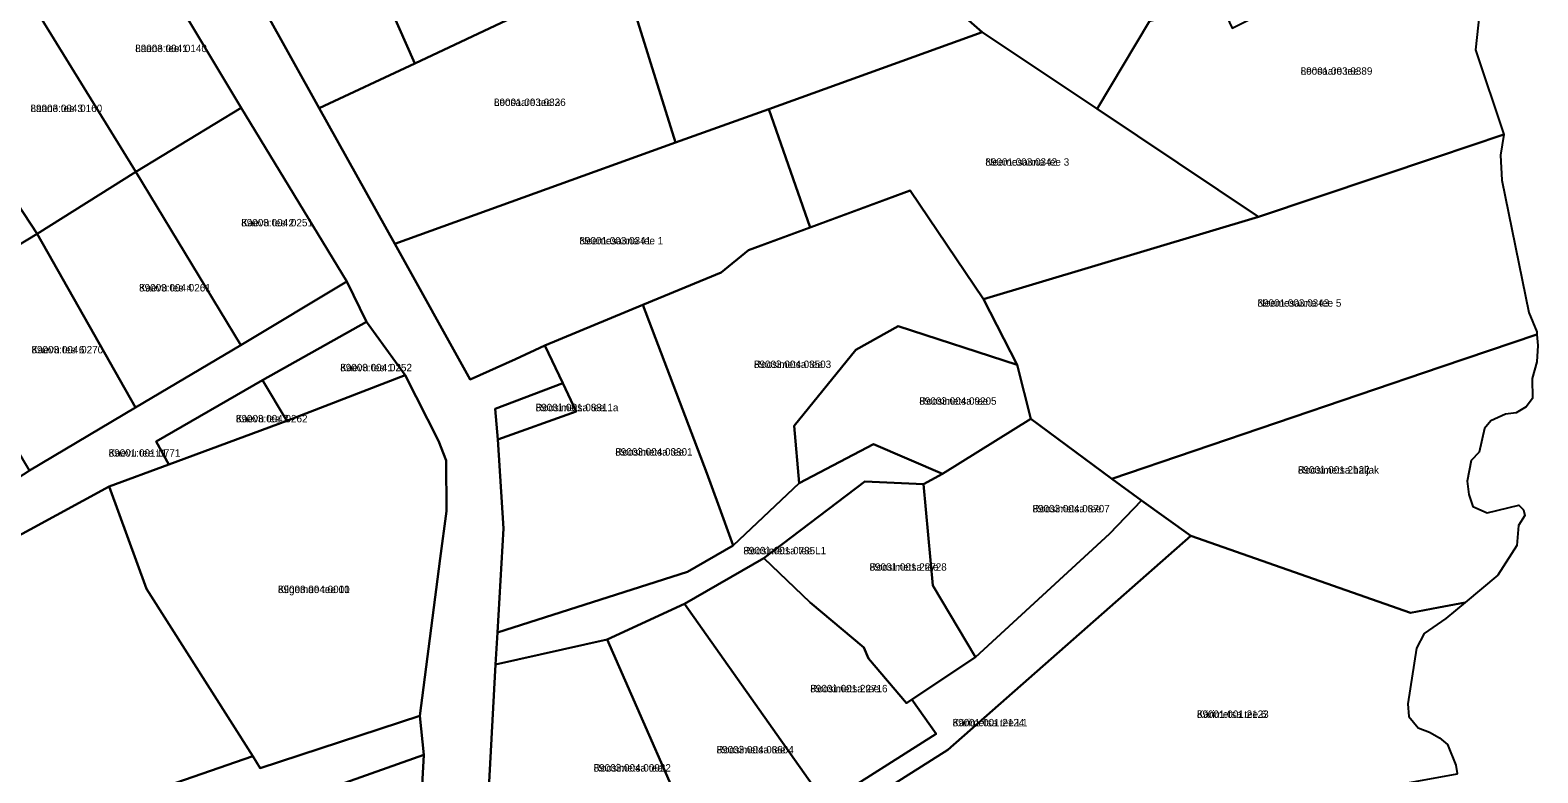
# Model space of a CAD drawing. Extents: x 526849 to 562296, y 6591741 to 6618546.
# Drawn here: x 549878.4 to 550183.2, y 6601090.5 to 6601240.7 of the extents above; entities that cross this region are included whole.
import ezdxf

# ---------------------------------------------------------------- set-up
doc = ezdxf.new("R2010")
doc.units = 0
for name, color, linetype in [('L_AADRESS', 7, 'Continuous'), ('PIIR', 7, 'Continuous'), ('TUNNUS', 7, 'Continuous')]:
    doc.layers.add(name, color=color, linetype=linetype)

msp = doc.modelspace()

# ---------------------------------------------------------------- linework, layer by layer
at = {"layer": 'PIIR'}
for points in [[(549864.18, 6601334.28), (549883.75, 6601316.21), (549894.96, 6601300.03), (549911.38, 6601271.23), (549913.85, 6601266.37), (549936.83, 6601224.96), (549952.09, 6601197.5), (549967.35, 6601170.03), (549976.48, 6601174.2), (549982.44, 6601176.92), (549986.09, 6601169.33), (549972.37, 6601164.12), (549972.92, 6601157.96), (549974.06, 6601139.91), (549972.86, 6601118.87), (549972.44, 6601112.43), (549969.73, 6601061.12)], [(549955.23, 6601043.62), (549957.95, 6601094.13), (549957.19, 6601102.02), (549957.93, 6601107.75), (549961.3, 6601133.84), (549962.59, 6601143.41), (549962.5, 6601153.69), (549960.95, 6601157.65), (549954.18, 6601170.93), (549946.36, 6601181.73), (549942.39, 6601189.86), (549921.07, 6601225.02), (549899.83, 6601260.51), (549894.14, 6601269.24), (549872.41, 6601304.57)]]:
    msp.add_lwpolyline(points, dxfattribs=at)
for points in [[(549938.02, 6601275.01), (549958.17, 6601283.93), (549977.06, 6601243.84), (549956.16, 6601233.99)], [(550056.72, 6601278.37), (550073.49, 6601286.31), (550080.33, 6601283.53), (550104.65, 6601242.53), (550094.07, 6601224.8), (550070.86, 6601240.3), (550036.63, 6601270.29)], [(549938.02, 6601275.01), (549956.16, 6601233.99), (549936.83, 6601224.96), (549913.85, 6601266.37)], [(550017.73, 6601261.48), (550036.63, 6601270.29), (550070.86, 6601240.3), (550027.71, 6601224.75), (550008.89, 6601217.97), (549997.88, 6601253.28)], [(549899.83, 6601260.51), (549921.07, 6601225.02), (549899.73, 6601212.04), (549878.19, 6601247.16)], [(550094.07, 6601224.8), (550104.65, 6601242.53), (550111.62, 6601244.28), (550118.22, 6601247.97), (550121.36, 6601241.16), (550145.6, 6601253.36), (550159.64, 6601260.43), (550164.39, 6601253.4), (550168.97, 6601257.82), (550170.25, 6601256.72), (550166.87, 6601252.75), (550171.76, 6601247.39), (550170.61, 6601236.74), (550176.3, 6601219.61), (550162.69, 6601215.03), (550126.75, 6601202.99)], [(549956.16, 6601233.99), (549977.06, 6601243.84), (549997.88, 6601253.28), (550008.89, 6601217.97), (549952.09, 6601197.5), (549936.83, 6601224.96)], [(549878.19, 6601247.16), (549899.73, 6601212.04), (549879.82, 6601199.53), (549857.19, 6601233.95)], [(550070.86, 6601240.3), (550094.07, 6601224.8), (550126.75, 6601202.99), (550071.11, 6601186.32), (550056.31, 6601208.27), (550036.09, 6601200.84), (550027.71, 6601224.75)], [(549857.19, 6601233.95), (549879.82, 6601199.53), (549857.62, 6601186.13), (549835.89, 6601220.58)], [(549942.39, 6601189.86), (549921.01, 6601177.04), (549899.73, 6601212.04), (549921.07, 6601225.02)], [(550008.89, 6601217.97), (550027.71, 6601224.75), (550036.09, 6601200.84), (550023.59, 6601196.24), (550018.09, 6601191.74), (550002.23, 6601185.15), (549982.44, 6601176.92), (549976.48, 6601174.2), (549967.35, 6601170.03), (549952.09, 6601197.5)], [(550080.66, 6601162.13), (550077.95, 6601173.02), (550071.11, 6601186.32), (550126.75, 6601202.99), (550162.69, 6601215.03), (550176.3, 6601219.61), (550175.65, 6601215.47), (550175.89, 6601210.39), (550181.39, 6601183.61), (550182.98, 6601179.69), (550183.01, 6601179.18), (550163.67, 6601172.6), (550097.1, 6601149.98)], [(549879.82, 6601199.53), (549899.73, 6601212.04), (549921.01, 6601177.04), (549899.7, 6601164.4)], [(550033.83, 6601149.07), (550020.52, 6601136.51), (550017.49, 6601144.82), (550015.17, 6601151.14), (550002.23, 6601185.15), (550018.09, 6601191.74), (550023.59, 6601196.24), (550056.31, 6601208.27), (550071.11, 6601186.32), (550077.95, 6601173.02), (550053.85, 6601180.86), (550045.33, 6601176.06), (550032.86, 6601160.66)], [(549857.62, 6601186.13), (549879.82, 6601199.53), (549899.7, 6601164.4), (549878.24, 6601151.63)], [(549840.35, 6601119.05), (549835.6, 6601125.4), (549858.06, 6601138.63), (549878.24, 6601151.63), (549899.7, 6601164.4), (549921.01, 6601177.04), (549942.39, 6601189.86), (549946.36, 6601181.73), (549925.38, 6601169.94), (549903.86, 6601157.54), (549906.41, 6601152.86), (549894.38, 6601148.39)], [(549974.06, 6601139.91), (549972.92, 6601157.96), (549988.78, 6601163.6), (549986.09, 6601169.33), (549982.44, 6601176.92), (550002.23, 6601185.15), (550015.17, 6601151.14), (550017.49, 6601144.82), (550020.52, 6601136.51), (550011.29, 6601131.15), (549972.86, 6601118.87)], [(549954.18, 6601170.93), (549930.27, 6601161.73), (549925.38, 6601169.94), (549946.36, 6601181.73)], [(550033.83, 6601149.07), (550032.86, 6601160.66), (550045.33, 6601176.06), (550053.85, 6601180.86), (550077.95, 6601173.02), (550080.66, 6601162.13), (550062.84, 6601150.98), (550048.86, 6601157)], [(550113.07, 6601138.44), (550103.08, 6601145.62), (550097.1, 6601149.98), (550163.67, 6601172.6), (550183.01, 6601179.18), (550183.19, 6601176.94), (550182.97, 6601173.66), (550182.02, 6601170.27), (550182.12, 6601166.25), (550180.85, 6601164.56), (550178.84, 6601163.29), (550176.62, 6601163.08), (550173.66, 6601161.7), (550172.41, 6601160.16), (550171.33, 6601155.35), (550169.74, 6601153.66), (550168.89, 6601149.53), (550169.21, 6601146.78), (550170.05, 6601144.35), (550172.93, 6601143.09), (550179.37, 6601144.66), (550180.32, 6601143.71), (550180.53, 6601142.55), (550179.26, 6601140.53), (550178.94, 6601136.51), (550175.13, 6601130.48), (550168.49, 6601124.94), (550163.1, 6601123.94), (550157.44, 6601122.88)], [(549923.38, 6601093.85), (549901.92, 6601127.7), (549894.38, 6601148.39), (549906.41, 6601152.86), (549930.27, 6601161.73), (549954.18, 6601170.93), (549960.95, 6601157.65), (549962.5, 6601153.69), (549962.59, 6601143.41), (549961.3, 6601133.84), (549957.93, 6601107.75), (549957.19, 6601102.02), (549924.88, 6601091.48)], [(549930.27, 6601161.73), (549906.41, 6601152.86), (549903.86, 6601157.54), (549925.38, 6601169.94)], [(549972.92, 6601157.96), (549972.37, 6601164.12), (549986.09, 6601169.33), (549988.78, 6601163.6)], [(550080.66, 6601162.13), (550097.1, 6601149.98), (550103.08, 6601145.62), (550096.6, 6601138.85), (550069.48, 6601113.89), (550060.86, 6601128.42), (550058.98, 6601148.89), (550062.84, 6601150.98)], [(549972.86, 6601118.87), (550011.29, 6601131.15), (550020.52, 6601136.51), (550033.83, 6601149.07), (550048.86, 6601157), (550062.84, 6601150.98), (550058.98, 6601148.89), (550047.15, 6601149.45), (550026.69, 6601133.93), (550010.69, 6601124.69), (549995.06, 6601117.46), (549972.44, 6601112.43)], [(549818.47, 6601057.58), (549734.62, 6601039.6), (549715.11, 6600989.16), (549704.42, 6600962.35), (549627.97, 6601002.68), (549678.59, 6601100.53), (549687.67, 6601118.19), (549743.33, 6601145.78), (549753.21, 6601150.75), (549761.81, 6601127.88), (549753.27, 6601113), (549764.77, 6601077.13), (549775.29, 6601082.11), (549796.42, 6601092.64), (549818.35, 6601105.6), (549840.35, 6601119.05), (549894.38, 6601148.39), (549901.92, 6601127.7), (549923.38, 6601093.85), (549842.4, 6601065.85), (549839.49, 6601064.84)], [(550056.65, 6601105.35), (550055.55, 6601104.61), (550047.85, 6601113.66), (550046.91, 6601115.88), (550036.1, 6601124.93), (550026.69, 6601133.93), (550047.15, 6601149.45), (550058.98, 6601148.89), (550060.86, 6601128.42), (550069.48, 6601113.89)], [(550021.21, 6601063.72), (549970.46, 6601054.2), (549969.73, 6601061.12), (550000.35, 6601065.92), (550014.9, 6601072.13), (550017.62, 6601073.61), (550039.26, 6601084.23), (550061.54, 6601098.42), (550056.65, 6601105.35), (550069.48, 6601113.89), (550096.6, 6601138.85), (550103.08, 6601145.62), (550113.07, 6601138.44), (550063.88, 6601095.17), (550041.37, 6601080.83), (550024.43, 6601072.48), (550027.13, 6601064.8)], [(550126.09, 6601082.83), (550027.13, 6601064.8), (550024.43, 6601072.48), (550041.37, 6601080.83), (550063.88, 6601095.17), (550113.07, 6601138.44), (550157.44, 6601122.88), (550163.1, 6601123.94), (550168.49, 6601124.94), (550164.6, 6601121.7), (550160.19, 6601118.69), (550158.63, 6601115.73), (550156.9, 6601104.45), (550157.08, 6601101.93), (550158.97, 6601099.58), (550161.3, 6601098.75), (550163.31, 6601097.59), (550164.9, 6601096.21), (550166.59, 6601092.08), (550166.86, 6601090.34), (550166.84, 6601090.26)], [(550039.26, 6601084.23), (550010.69, 6601124.69), (550026.69, 6601133.93), (550036.1, 6601124.93), (550046.91, 6601115.88), (550047.85, 6601113.66), (550055.55, 6601104.61), (550056.65, 6601105.35), (550061.54, 6601098.42)], [(550010.69, 6601124.69), (550039.26, 6601084.23), (550017.62, 6601073.61), (550014.9, 6601072.13), (549995.06, 6601117.46)], [(550014.9, 6601072.13), (550000.35, 6601065.92), (549969.73, 6601061.12), (549972.44, 6601112.43), (549995.06, 6601117.46)], [(549825.98, 6601031.33), (549818.47, 6601057.58), (549839.49, 6601064.84), (549842.4, 6601065.85), (549923.38, 6601093.85), (549924.88, 6601091.48), (549957.19, 6601102.02), (549957.95, 6601094.13), (549923.95, 6601082.06), (549898.72, 6601074.46), (549873.49, 6601066.58), (549848.55, 6601055.81), (549824.8, 6601044.09)], [(549923.95, 6601082.06), (549957.95, 6601094.13), (549955.23, 6601043.62), (549939.27, 6601038.82)]]:
    msp.add_lwpolyline(points, close=True, dxfattribs=at)

# ---------------------------------------------------------------- texts
at = {"layer": 'L_AADRESS'}
for s, p in [('Laane tee 1', (549899.63, 6601236.29)), ('Loosaare tee 8', (550135.24, 6601231.71)), ('Loosaare tee 2', (549972.16, 6601225.39)), ('Laane tee 3', (549878.46, 6601224.16)), ('Neemesauna tee 3', (550071.5, 6601213.31)), ('Kaevu tee 2', (549921.06, 6601201.04)), ('Neemesauna tee 1', (549989.43, 6601197.39)), ('Kaevu tee 4', (549900.41, 6601187.87)), ('Neemesauna tee 5', (550126.52, 6601184.79)), ('Kaevu tee 6', (549878.66, 6601175.35)), ('Kaevu tee 1', (549941.08, 6601171.73)), ('Roosimetsa tee 3', (550024.72, 6601172.39)), ('Roosimetsa tee 1a', (549980.59, 6601163.65)), ('Roosimetsa tee 5', (550058.15, 6601164.96)), ('Kaevu tee 3', (549919.97, 6601161.4)), ('Kaevu tee L1', (549894.26, 6601154.46)), ('Roosimetsa tee 1', (549996.69, 6601154.67)), ('Roosimetsa haljak', (550134.69, 6601151.03)), ('Roosimetsa tee 7', (550081.03, 6601143.19)), ('Roosimetsa tee L1', (550022.58, 6601134.71)), ('Roosimetsa tee 8', (550048.08, 6601131.39)), ('Kiigemäe tee 10', (549928.49, 6601126.86)), ('Roosimetsa tee 6', (550036.11, 6601106.8)), ('Kärimetsa tee L1', (550064.88, 6601099.91)), ('Kärimetsa tee 6', (550114.27, 6601101.62)), ('Roosimetsa tee 4', (550017.16, 6601094.44)), ('Roosimetsa tee 2', (549992.31, 6601090.76))]:
    msp.add_text(s, height=1.5, dxfattribs=at).set_placement(p)
at = {"layer": 'TUNNUS'}
for s, p in [('89003:004:0140', (549899.63, 6601236.29)), ('89001:003:0339', (550135.24, 6601231.71)), ('89001:003:0336', (549972.16, 6601225.39)), ('89003:004:0160', (549878.46, 6601224.16)), ('89001:003:0342', (550071.5, 6601213.31)), ('89003:004:0251', (549921.06, 6601201.04)), ('89001:003:0341', (549989.43, 6601197.39)), ('89003:004:0261', (549900.41, 6601187.87)), ('89001:003:0343', (550126.52, 6601184.79)), ('89003:004:0270', (549878.66, 6601175.35)), ('89003:004:0252', (549941.08, 6601171.73)), ('89003:004:0350', (550024.72, 6601172.39)), ('89001:001:0831', (549980.59, 6601163.65)), ('89003:004:0920', (550058.15, 6601164.96)), ('89003:004:0262', (549919.97, 6601161.4)), ('89001:001:0771', (549894.26, 6601154.46)), ('89003:004:0330', (549996.69, 6601154.67)), ('89001:001:2122', (550134.69, 6601151.03)), ('89003:004:0370', (550081.03, 6601143.19)), ('89001:001:0785', (550022.58, 6601134.71)), ('89001:001:2272', (550048.08, 6601131.39)), ('89003:004:0001', (549928.49, 6601126.86)), ('89001:001:2271', (550036.11, 6601106.8)), ('89001:001:2124', (550064.88, 6601099.91)), ('89001:001:2123', (550114.27, 6601101.62)), ('89003:004:0360', (550017.16, 6601094.44)), ('89003:004:0002', (549992.31, 6601090.76))]:
    msp.add_text(s, height=1.5, dxfattribs=at).set_placement(p)

doc.saveas('drawing.dxf')
